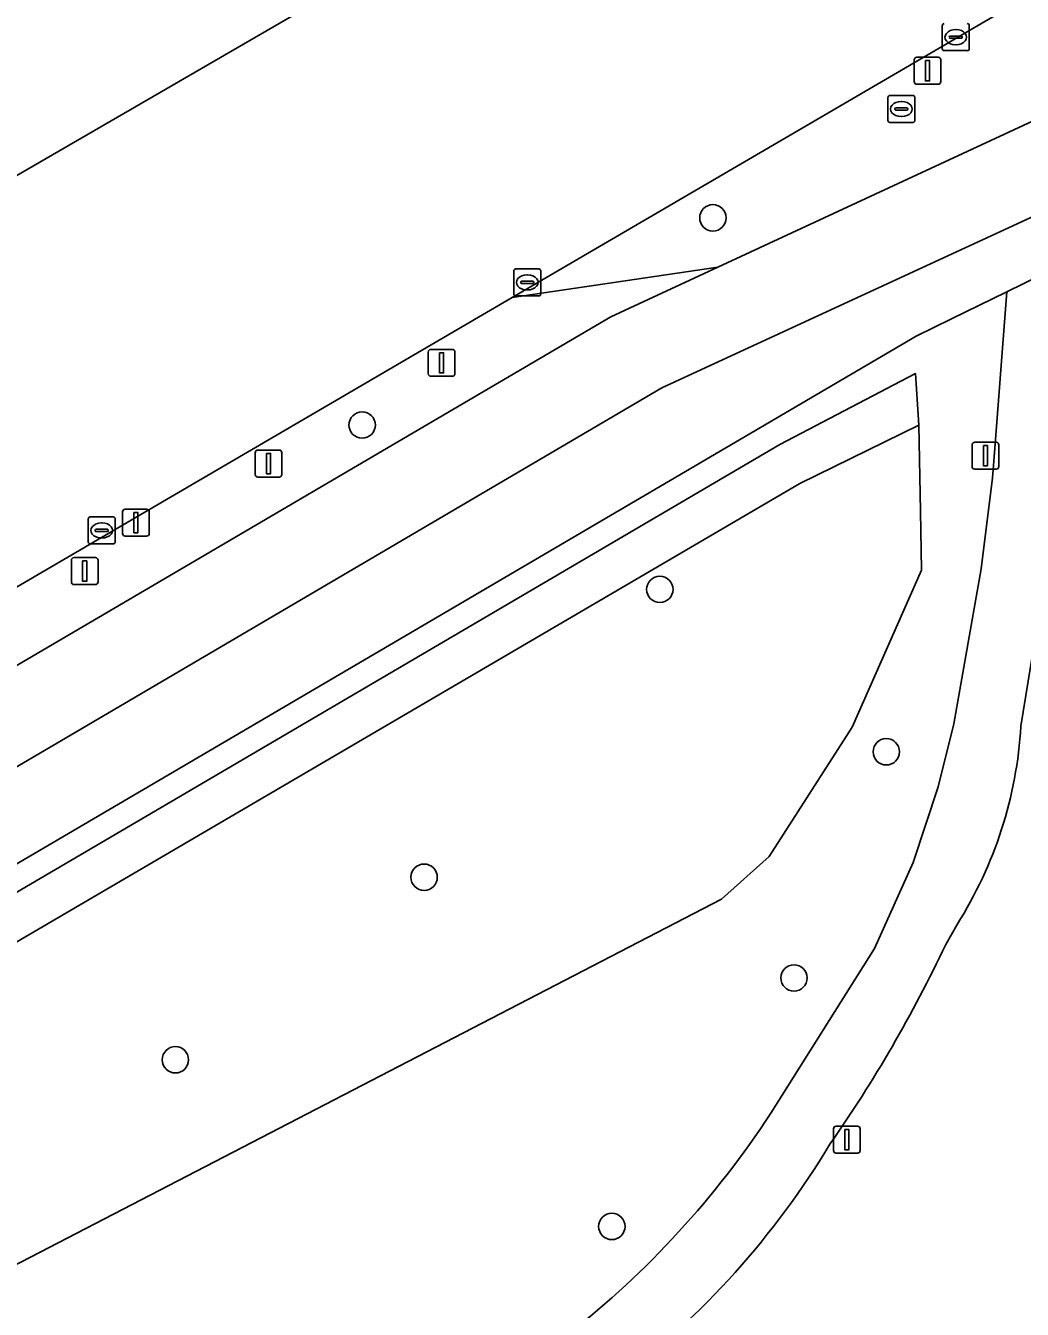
# Model space of a CAD drawing. Extents: x 158835 to 160077, y 386387 to 387778.
# Drawn here: x 159280.82 to 159317.79, y 387437.82 to 387485.4 of the extents above; entities that cross this region are included whole.
import ezdxf

# ---------------------------------------------------------------- set-up
doc = ezdxf.new("R2010")
doc.units = 0
for name, color, linetype in [('IMGEO_Berm_groen', 7, 'Continuous'), ('IMGEO_Boom', 7, 'Continuous'), ('IMGEO_Fietspad_gesloten', 7, 'Continuous'), ('IMGEO_Groenvoorziening', 7, 'Continuous'), ('IMGEO_Kolk', 7, 'Continuous'), ('IMGEO_Lichtmast', 7, 'Continuous'), ('IMGEO_Rijbaan_lokaal_gesloten', 7, 'Continuous'), ('IMGEO_Rioolput', 7, 'Continuous'), ('IMGEO_Verkeersbordpaal', 7, 'Continuous'), ('IMGEO_Verkeersregelinstallatiepaal', 7, 'Continuous'), ('IMGEO_Voetpad_open', 7, 'Continuous')]:
    doc.layers.add(name, color=color, linetype=linetype)

msp = doc.modelspace()

# ---------------------------------------------------------------- linework, layer by layer
at = {"layer": 'IMGEO_Berm_groen'}
msp.add_lwpolyline([(159319.638, 387487.458), (159298.865, 387475.326), (159306.495, 387476.448), (159320.217, 387482.809)], dxfattribs=at)
for points in [[(159302.53, 387474.611), (159306.495, 387476.448), (159298.865, 387475.326), (159201.818, 387418.649), (159190.265, 387411.767), (159179.831, 387401.962), (159178.882, 387401.4), (159179.789, 387399.908), (159184.051, 387402.747), (159197.473, 387412.424), (159202.444, 387415.92)], [(159309.53, 387468.432), (159313.947, 387470.597), (159313.828, 387472.501), (159308.794, 387469.873), (159225.193, 387420.851), (159225.97, 387419.541)], [(159306.631, 387453.023), (159308.396, 387454.598), (159311.476, 387459.393), (159314.047, 387465.219), (159314.006, 387467.409), (159313.947, 387470.597), (159309.53, 387468.432), (159225.97, 387419.541), (159233.382, 387417.39), (159236.217, 387416.568)]]:
    msp.add_lwpolyline(points, close=True, dxfattribs=at)
at = {"layer": 'IMGEO_Boom'}
for centre in [(159306.309, 387478.276), (159293.302, 387470.597), (159304.342, 387464.504), (159312.742, 387458.485), (159295.6, 387453.834), (159309.318, 387450.099), (159286.374, 387447.067), (159302.562, 387440.889)]:
    msp.add_circle(centre, 0.489, dxfattribs=at)
at = {"layer": 'IMGEO_Fietspad_gesloten'}
msp.add_lwpolyline([(159320.217, 387482.809), (159306.495, 387476.448), (159302.53, 387474.611), (159202.444, 387415.92), (159197.473, 387412.424), (159184.051, 387402.747), (159179.789, 387399.908), (159166.293, 387391.788), (159149.682, 387384.118), (159149.078, 387383.824), (159148.12, 387383.346), (159149.704, 387380.694), (159150.347, 387381.186), (159166.672, 387389.456), (159181.304, 387398.214), (159200.446, 387410.929), (159304.411, 387471.978), (159321.929, 387480.06), (159322.002, 387480.148), (159331.183, 387484.224)], dxfattribs=at)
at = {"layer": 'IMGEO_Groenvoorziening'}
for points in [[(159308.458, 387445.083), (159312.302, 387451.193), (159313.735, 387454.384), (159314.67, 387457.188), (159315.247, 387459.518), (159316.265, 387465.269), (159316.685, 387468.637), (159316.72, 387469.092), (159317.214, 387475.534), (159315.16, 387474.528), (159313.847, 387473.886), (159224.725, 387421.639)], [(159225.193, 387420.851), (159308.794, 387469.873), (159313.828, 387472.501), (159313.947, 387470.597), (159314.006, 387467.409), (159314.047, 387465.219), (159311.476, 387459.393), (159308.396, 387454.598), (159306.631, 387453.023), (159236.217, 387416.568)], [(159341.866, 387424.702), (159338.523, 387428.646), (159323.071, 387458.719), (159318.922, 387466.795), (159318.906, 387466.64), (159317.736, 387459.436)], [(159315.369, 387452.084), (159314.946, 387451.337)]]:
    msp.add_lwpolyline(points, dxfattribs=at)
for centre, radius, start, end in [((159302.205, 387460.379), 15.56, 327.7831, 356.5246), ((159269.042, 387473.059), 50.784, 325.0161, 334.6764), ((159279.83, 387463.81), 34.209, 308.1336, 326.8094), ((159284.065, 387459.923), 31.019, 307.1032, 328.9889)]:
    msp.add_arc(centre, radius, start, end, dxfattribs=at)
at = {"layer": 'IMGEO_Kolk'}
for p, q in [((159314.818, 387484.548), (159314.818, 387485.4)), ((159315.077, 387484.968), (159315.077, 387484.98)), ((159315.515, 387484.931), (159315.117, 387484.931)), ((159315.12, 387485.017), (159315.518, 387485.017)), ((159315.306, 387485.254), (159315.331, 387485.254)), ((159315.561, 387484.98), (159315.561, 387484.968)), ((159315.819, 387485.4), (159315.819, 387484.548)), ((159315.745, 387484.474), (159314.893, 387484.474)), ((159315.329, 387484.694), (159315.304, 387484.694)), ((159298.999, 387476.382), (159299.851, 387476.382)), ((159298.924, 387475.456), (159298.924, 387476.308)), ((159299.226, 387475.925), (159299.624, 387475.925)), ((159299.412, 387476.162), (159299.437, 387476.162)), ((159299.925, 387476.308), (159299.925, 387475.456)), ((159299.183, 387475.876), (159299.183, 387475.888)), ((159299.621, 387475.839), (159299.223, 387475.839)), ((159299.435, 387475.602), (159299.41, 387475.602)), ((159299.667, 387475.888), (159299.667, 387475.876)), ((159299.851, 387475.382), (159298.999, 387475.382)), ((159283.142, 387466.263), (159283.142, 387467.115)), ((159283.217, 387467.189), (159284.069, 387467.189)), ((159283.63, 387466.969), (159283.655, 387466.969)), ((159284.143, 387467.115), (159284.143, 387466.263)), ((159283.401, 387466.683), (159283.401, 387466.695)), ((159283.839, 387466.646), (159283.441, 387466.646)), ((159283.444, 387466.732), (159283.842, 387466.732)), ((159283.653, 387466.409), (159283.628, 387466.409)), ((159283.885, 387466.695), (159283.885, 387466.683)), ((159284.069, 387466.189), (159283.217, 387466.189))]:
    msp.add_line(p, q, dxfattribs=at)
for points in [[(159314.818, 387484.548), (159314.818, 387485.4)], [(159315.819, 387485.4), (159315.819, 387484.548)], [(159315.745, 387484.474), (159314.893, 387484.474)], [(159298.999, 387476.382), (159299.851, 387476.382)], [(159298.924, 387475.456), (159298.924, 387476.308)], [(159299.925, 387476.308), (159299.925, 387475.456)], [(159299.851, 387475.382), (159298.999, 387475.382)], [(159283.142, 387466.263), (159283.142, 387467.115)], [(159283.217, 387467.189), (159284.069, 387467.189)], [(159284.143, 387467.115), (159284.143, 387466.263)], [(159284.069, 387466.189), (159283.217, 387466.189)]]:
    msp.add_lwpolyline(points, dxfattribs=at)
for centre, radius, start, end in [((159314.895, 387485.398), 0.0765, 91.552, 178.448), ((159314.895, 387485.398), 0.0765, 91.552, 178.448), ((159315.743, 387485.398), 0.0765, 1.552, 88.448), ((159315.743, 387485.398), 0.0765, 1.552, 88.448), ((159315.117, 387484.977), 0.0403, 85.8775, 175.7526), ((159315.114, 387484.967), 0.0366, 178.938, 274.7102), ((159315.518, 387484.974), 0.043, 264.8664, 352.4533), ((159315.522, 387484.979), 0.0386, 1.7309, 96.639), ((159314.895, 387484.55), 0.0765, 181.552, 268.448), ((159314.895, 387484.55), 0.0765, 181.552, 268.448), ((159315.743, 387484.55), 0.0765, 271.552, 358.448), ((159315.743, 387484.55), 0.0765, 271.552, 358.448), ((159299.001, 387476.306), 0.0765, 91.552, 178.448), ((159299.001, 387476.306), 0.0765, 91.552, 178.448), ((159299.849, 387476.306), 0.0765, 1.552, 88.448), ((159299.849, 387476.306), 0.0765, 1.552, 88.448), ((159299.223, 387475.885), 0.0403, 85.8775, 175.7526), ((159299.628, 387475.887), 0.0386, 1.7309, 96.639), ((159299.001, 387475.458), 0.0765, 181.552, 268.448), ((159299.001, 387475.458), 0.0765, 181.552, 268.448), ((159299.22, 387475.875), 0.0366, 178.938, 274.7102), ((159299.624, 387475.882), 0.043, 264.8664, 352.4533), ((159299.849, 387475.458), 0.0765, 271.552, 358.448), ((159299.849, 387475.458), 0.0765, 271.552, 358.448), ((159283.219, 387467.113), 0.0765, 91.552, 178.448), ((159283.219, 387467.113), 0.0765, 91.552, 178.448), ((159284.067, 387467.113), 0.0765, 1.552, 88.448), ((159284.067, 387467.113), 0.0765, 1.552, 88.448), ((159283.441, 387466.692), 0.0403, 85.8775, 175.7526), ((159283.438, 387466.682), 0.0366, 178.938, 274.7102), ((159283.842, 387466.689), 0.043, 264.8664, 352.4533), ((159283.846, 387466.694), 0.0386, 1.7309, 96.639), ((159283.219, 387466.265), 0.0765, 181.552, 268.448), ((159283.219, 387466.265), 0.0765, 181.552, 268.448), ((159284.067, 387466.265), 0.0765, 271.552, 358.448), ((159284.067, 387466.265), 0.0765, 271.552, 358.448)]:
    msp.add_arc(centre, radius, start, end, dxfattribs=at)
for centre, major_axis, ratio, start_param, end_param in [((159315.305, 387484.974), (-0.387, 0.002), 0.722429, 4.712389, 7.853982), ((159315.33, 387484.974), (-0.39, 0.002), 0.717154, 1.570796, 4.712389), ((159299.411, 387475.882), (-0.387, 0.002), 0.722429, 4.712389, 7.853982), ((159299.436, 387475.882), (-0.39, 0.002), 0.717154, 1.570796, 4.712389), ((159283.629, 387466.689), (-0.387, 0.002), 0.722429, 4.712389, 7.853982), ((159283.654, 387466.689), (-0.39, 0.002), 0.717154, 1.570796, 4.712389)]:
    msp.add_ellipse(centre, major_axis=major_axis, ratio=ratio, start_param=start_param, end_param=end_param, dxfattribs=at)
at = {"layer": 'IMGEO_Lichtmast'}
for p, q in [((159313.775, 387483.329), (159313.775, 387484.129)), ((159313.775, 387484.129), (159313.775, 387483.329)), ((159313.875, 387484.229), (159314.665, 387484.229)), ((159314.665, 387484.229), (159313.875, 387484.229)), ((159314.765, 387484.129), (159314.765, 387483.329)), ((159314.765, 387483.329), (159314.765, 387484.129)), ((159314.665, 387483.229), (159313.875, 387483.229)), ((159313.875, 387483.229), (159314.665, 387483.229)), ((159315.924, 387469.059), (159315.924, 387469.859)), ((159315.924, 387469.859), (159315.924, 387469.059)), ((159316.024, 387469.959), (159316.814, 387469.959)), ((159316.814, 387469.959), (159316.024, 387469.959)), ((159316.914, 387469.859), (159316.914, 387469.059)), ((159316.914, 387469.059), (159316.914, 387469.859)), ((159316.814, 387468.959), (159316.024, 387468.959)), ((159316.024, 387468.959), (159316.814, 387468.959)), ((159284.417, 387466.576), (159284.417, 387467.376)), ((159284.417, 387467.376), (159284.417, 387466.576)), ((159284.517, 387467.476), (159285.307, 387467.476)), ((159285.307, 387467.476), (159284.517, 387467.476)), ((159285.407, 387467.376), (159285.407, 387466.576)), ((159285.407, 387466.576), (159285.407, 387467.376)), ((159285.307, 387466.476), (159284.517, 387466.476)), ((159284.517, 387466.476), (159285.307, 387466.476)), ((159310.783, 387443.704), (159310.783, 387444.504)), ((159310.783, 387444.504), (159310.783, 387443.704)), ((159310.883, 387444.604), (159311.673, 387444.604)), ((159311.673, 387444.604), (159310.883, 387444.604)), ((159311.773, 387444.504), (159311.773, 387443.704)), ((159311.773, 387443.704), (159311.773, 387444.504)), ((159311.673, 387443.604), (159310.883, 387443.604)), ((159310.883, 387443.604), (159311.673, 387443.604))]:
    msp.add_line(p, q, dxfattribs=at)
for points in [[(159314.195, 387484.104), (159314.345, 387484.104), (159314.345, 387483.354), (159314.195, 387483.354), (159314.195, 387484.104)], [(159316.344, 387469.834), (159316.494, 387469.834), (159316.494, 387469.084), (159316.344, 387469.084), (159316.344, 387469.834)], [(159284.837, 387467.351), (159284.987, 387467.351), (159284.987, 387466.601), (159284.837, 387466.601), (159284.837, 387467.351)], [(159311.203, 387444.479), (159311.353, 387444.479), (159311.353, 387443.729), (159311.203, 387443.729), (159311.203, 387444.479)]]:
    msp.add_lwpolyline(points, dxfattribs=at)
for centre, start, end in [((159313.875, 387484.129), 90, 180), ((159313.875, 387484.129), 90, 180), ((159314.665, 387484.129), 0, 90), ((159314.665, 387484.129), 360, 90), ((159313.875, 387483.329), 180, 270), ((159313.875, 387483.329), 180, 270), ((159314.665, 387483.329), 270, 0), ((159314.665, 387483.329), 270, 0), ((159316.024, 387469.859), 90, 180), ((159316.024, 387469.859), 90, 180), ((159316.814, 387469.859), 0, 90), ((159316.814, 387469.859), 360, 90), ((159316.024, 387469.059), 180, 270), ((159316.024, 387469.059), 180, 270), ((159316.814, 387469.059), 270, 0), ((159316.814, 387469.059), 270, 0), ((159284.517, 387467.376), 90, 180), ((159284.517, 387467.376), 90, 180), ((159285.307, 387467.376), 0, 90), ((159285.307, 387467.376), 360, 90), ((159284.517, 387466.576), 180, 270), ((159284.517, 387466.576), 180, 270), ((159285.307, 387466.576), 270, 0), ((159285.307, 387466.576), 270, 0), ((159310.883, 387444.504), 90, 180), ((159310.883, 387444.504), 90, 180), ((159311.673, 387444.504), 0, 90), ((159311.673, 387444.504), 360, 90), ((159310.883, 387443.704), 180, 270), ((159310.883, 387443.704), 180, 270), ((159311.673, 387443.704), 270, 0), ((159311.673, 387443.704), 270, 0)]:
    msp.add_arc(centre, 0.1, start, end, dxfattribs=at)
at = {"layer": 'IMGEO_Rijbaan_lokaal_gesloten'}
for points in [[(159201.818, 387418.649), (159298.865, 387475.326), (159319.638, 387487.458)], [(159291.78, 387486.393), (159142.421, 387399.894)]]:
    msp.add_lwpolyline(points, dxfattribs=at)
at = {"layer": 'IMGEO_Rioolput'}
for p, q in [((159312.801, 387481.886), (159312.801, 387482.738)), ((159312.876, 387482.812), (159313.728, 387482.812)), ((159313.289, 387482.592), (159313.314, 387482.592)), ((159313.802, 387482.738), (159313.802, 387481.886)), ((159313.06, 387482.306), (159313.06, 387482.318)), ((159313.498, 387482.269), (159313.1, 387482.269)), ((159313.103, 387482.355), (159313.501, 387482.355)), ((159313.544, 387482.318), (159313.544, 387482.306)), ((159313.728, 387481.812), (159312.876, 387481.812)), ((159313.312, 387482.032), (159313.287, 387482.032))]:
    msp.add_line(p, q, dxfattribs=at)
for points in [[(159312.801, 387481.886), (159312.801, 387482.738)], [(159312.876, 387482.812), (159313.728, 387482.812)], [(159313.802, 387482.738), (159313.802, 387481.886)], [(159313.728, 387481.812), (159312.876, 387481.812)]]:
    msp.add_lwpolyline(points, dxfattribs=at)
for centre, radius, start, end in [((159312.878, 387482.736), 0.0765, 91.552, 178.448), ((159312.878, 387482.736), 0.0765, 91.552, 178.448), ((159313.726, 387482.736), 0.0765, 1.552, 88.448), ((159313.726, 387482.736), 0.0765, 1.552, 88.448), ((159313.1, 387482.315), 0.0403, 85.8775, 175.7526), ((159313.097, 387482.305), 0.0366, 178.938, 274.7102), ((159313.501, 387482.312), 0.043, 264.8664, 352.4533), ((159313.505, 387482.317), 0.0386, 1.7309, 96.639), ((159312.878, 387481.888), 0.0765, 181.552, 268.448), ((159312.878, 387481.888), 0.0765, 181.552, 268.448), ((159313.726, 387481.888), 0.0765, 271.552, 358.448), ((159313.726, 387481.888), 0.0765, 271.552, 358.448)]:
    msp.add_arc(centre, radius, start, end, dxfattribs=at)
for centre, major_axis, ratio, start_param, end_param in [((159313.288, 387482.312), (-0.387, 0.002), 0.722429, 4.712389, 7.853982), ((159313.313, 387482.312), (-0.39, 0.002), 0.717154, 1.570796, 4.712389)]:
    msp.add_ellipse(centre, major_axis=major_axis, ratio=ratio, start_param=start_param, end_param=end_param, dxfattribs=at)
at = {"layer": 'IMGEO_Verkeersbordpaal'}
for p, q in [((159295.752, 387472.502), (159295.752, 387473.302)), ((159295.752, 387473.302), (159295.752, 387472.502)), ((159295.852, 387473.402), (159296.642, 387473.402)), ((159296.642, 387473.402), (159295.852, 387473.402)), ((159296.742, 387473.302), (159296.742, 387472.502)), ((159296.742, 387472.502), (159296.742, 387473.302)), ((159296.642, 387472.402), (159295.852, 387472.402)), ((159295.852, 387472.402), (159296.642, 387472.402))]:
    msp.add_line(p, q, dxfattribs=at)
msp.add_lwpolyline([(159296.172, 387473.277), (159296.322, 387473.277), (159296.322, 387472.527), (159296.172, 387472.527), (159296.172, 387473.277)], dxfattribs=at)
for centre, start, end in [((159295.852, 387473.302), 90, 180), ((159295.852, 387473.302), 90, 180), ((159296.642, 387473.302), 0, 90), ((159296.642, 387473.302), 360, 90), ((159295.852, 387472.502), 180, 270), ((159295.852, 387472.502), 180, 270), ((159296.642, 387472.502), 270, 0), ((159296.642, 387472.502), 270, 0)]:
    msp.add_arc(centre, 0.1, start, end, dxfattribs=at)
at = {"layer": 'IMGEO_Verkeersregelinstallatiepaal'}
for p, q in [((159289.333, 387468.768), (159289.333, 387469.568)), ((159289.333, 387469.568), (159289.333, 387468.768)), ((159289.433, 387469.668), (159290.223, 387469.668)), ((159290.223, 387469.668), (159289.433, 387469.668)), ((159290.323, 387469.568), (159290.323, 387468.768)), ((159290.323, 387468.768), (159290.323, 387469.568)), ((159290.223, 387468.668), (159289.433, 387468.668)), ((159289.433, 387468.668), (159290.223, 387468.668)), ((159282.515, 387464.781), (159282.515, 387465.581)), ((159282.515, 387465.581), (159282.515, 387464.781)), ((159282.615, 387465.681), (159283.405, 387465.681)), ((159283.405, 387465.681), (159282.615, 387465.681)), ((159283.505, 387465.581), (159283.505, 387464.781)), ((159283.505, 387464.781), (159283.505, 387465.581)), ((159283.405, 387464.681), (159282.615, 387464.681)), ((159282.615, 387464.681), (159283.405, 387464.681))]:
    msp.add_line(p, q, dxfattribs=at)
for points in [[(159289.753, 387469.543), (159289.903, 387469.543), (159289.903, 387468.793), (159289.753, 387468.793), (159289.753, 387469.543)], [(159282.935, 387465.556), (159283.085, 387465.556), (159283.085, 387464.806), (159282.935, 387464.806), (159282.935, 387465.556)]]:
    msp.add_lwpolyline(points, dxfattribs=at)
for centre, start, end in [((159289.433, 387469.568), 90, 180), ((159289.433, 387469.568), 90, 180), ((159290.223, 387469.568), 0, 90), ((159290.223, 387469.568), 360, 90), ((159289.433, 387468.768), 180, 270), ((159289.433, 387468.768), 180, 270), ((159290.223, 387468.768), 270, 0), ((159290.223, 387468.768), 270, 0), ((159282.615, 387465.581), 90, 180), ((159282.615, 387465.581), 90, 180), ((159283.405, 387465.581), 0, 90), ((159283.405, 387465.581), 360, 90), ((159282.615, 387464.781), 180, 270), ((159282.615, 387464.781), 180, 270), ((159283.405, 387464.781), 270, 0), ((159283.405, 387464.781), 270, 0)]:
    msp.add_arc(centre, 0.1, start, end, dxfattribs=at)
at = {"layer": 'IMGEO_Voetpad_open'}
for points in [[(159321.929, 387480.06), (159304.411, 387471.978), (159200.446, 387410.929), (159181.304, 387398.214), (159166.672, 387389.456), (159150.347, 387381.186), (159149.704, 387380.694), (159146.094, 387377.932), (159145.829, 387377.032), (159145.727, 387376.764), (159145.649, 387376.488), (159145.646, 387376.471), (159146.179, 387374.979), (159149.751, 387377.196), (159149.879, 387377.204), (159179.519, 387395.031)], [(159179.519, 387395.031), (159202.774, 387408.77), (159222.781, 387420.499), (159224.725, 387421.639), (159313.847, 387473.886), (159315.16, 387474.528), (159317.214, 387475.534), (159319.729, 387476.764), (159324.915, 387479.303)], [(159317.736, 387459.436), (159318.906, 387466.64), (159318.922, 387466.795), (159319.564, 387473.269), (159319.729, 387476.764), (159317.214, 387475.534), (159316.72, 387469.092), (159316.685, 387468.637), (159316.265, 387465.269), (159315.247, 387459.518), (159314.67, 387457.188), (159313.735, 387454.384), (159312.302, 387451.193), (159308.458, 387445.083)], [(159314.946, 387451.337), (159315.369, 387452.084)]]:
    msp.add_lwpolyline(points, dxfattribs=at)
for centre, radius, start, end in [((159302.205, 387460.379), 15.56, 327.7831, 356.5246), ((159269.042, 387473.059), 50.784, 325.0161, 334.6764), ((159279.83, 387463.81), 34.209, 308.1336, 326.8094), ((159284.065, 387459.923), 31.019, 307.1032, 328.9889)]:
    msp.add_arc(centre, radius, start, end, dxfattribs=at)

doc.saveas('drawing.dxf')
